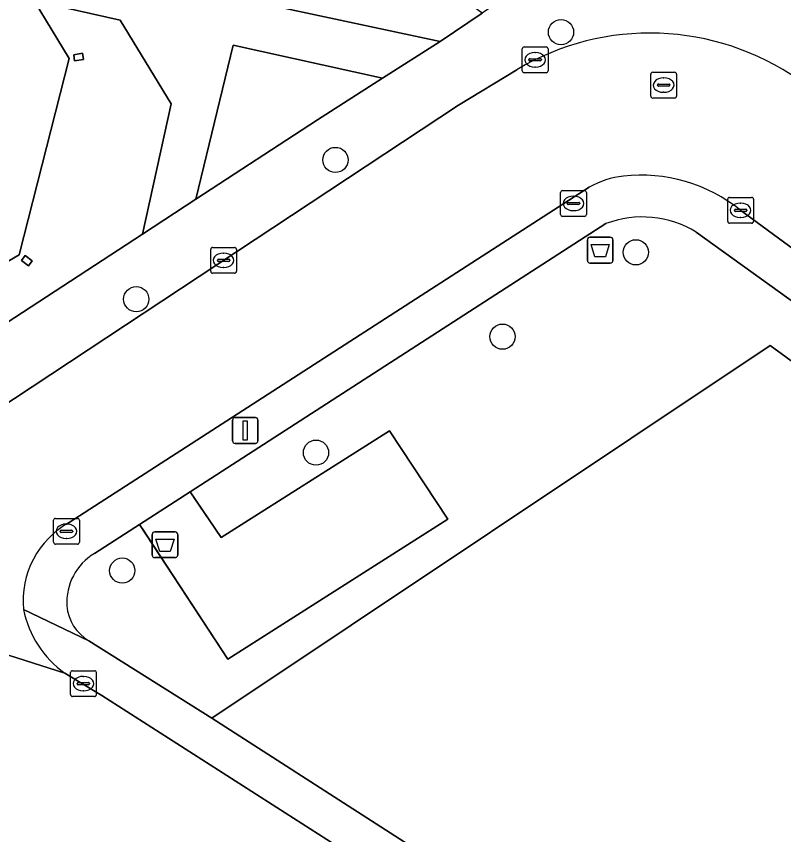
# Model space of a CAD drawing. Extents: x 160102 to 160934, y 382045 to 382923.
# Drawn here: x 160379.52 to 160409.28, y 382326.59 to 382358.34 of the extents above; entities that cross this region are included whole.
import ezdxf

# ---------------------------------------------------------------- set-up
doc = ezdxf.new("R2010")
doc.units = 0
for name, color, linetype in [('IMGEO_Afvalbak', 7, 'Continuous'), ('IMGEO_Boom', 7, 'Continuous'), ('IMGEO_Groenvoorziening', 7, 'Continuous'), ('IMGEO_Hek', 7, 'Continuous'), ('IMGEO_Kolk', 7, 'Continuous'), ('IMGEO_Lichtmast', 7, 'Continuous'), ('IMGEO_Pand', 7, 'Continuous'), ('IMGEO_Rijbaan_lokaal_open', 7, 'Continuous'), ('IMGEO_Rioolput', 7, 'Continuous'), ('IMGEO_Voetpad_open', 7, 'Continuous')]:
    doc.layers.add(name, color=color, linetype=linetype)

msp = doc.modelspace()

# ---------------------------------------------------------------- linework, layer by layer
at = {"layer": 'IMGEO_Afvalbak'}
for p, q in [((160401.764, 382349.768), (160402.554, 382349.768)), ((160402.554, 382349.768), (160401.764, 382349.768)), ((160401.664, 382348.868), (160401.664, 382349.668)), ((160401.664, 382349.668), (160401.664, 382348.868)), ((160402.654, 382349.668), (160402.654, 382348.868)), ((160402.654, 382348.868), (160402.654, 382349.668)), ((160402.554, 382348.768), (160401.764, 382348.768)), ((160401.764, 382348.768), (160402.554, 382348.768)), ((160384.884, 382338.337), (160385.674, 382338.337)), ((160385.674, 382338.337), (160384.884, 382338.337)), ((160384.784, 382337.437), (160384.784, 382338.237)), ((160384.784, 382338.237), (160384.784, 382337.437)), ((160385.774, 382338.237), (160385.774, 382337.437)), ((160385.774, 382337.437), (160385.774, 382338.237)), ((160385.674, 382337.337), (160384.884, 382337.337)), ((160384.884, 382337.337), (160385.674, 382337.337))]:
    msp.add_line(p, q, dxfattribs=at)
for points in [[(160401.807, 382349.482), (160402.511, 382349.482), (160402.362, 382349.012), (160401.956, 382349.012), (160401.807, 382349.482)], [(160384.927, 382338.051), (160385.631, 382338.051), (160385.482, 382337.581), (160385.076, 382337.581), (160384.927, 382338.051)]]:
    msp.add_lwpolyline(points, dxfattribs=at)
for centre, start, end in [((160401.764, 382349.668), 90, 180), ((160401.764, 382349.668), 90, 180), ((160402.554, 382349.668), 0, 90), ((160402.554, 382349.668), 360, 90), ((160401.764, 382348.868), 180, 270), ((160401.764, 382348.868), 180, 270), ((160402.554, 382348.868), 270, 0), ((160402.554, 382348.868), 270, 0), ((160384.884, 382338.237), 90, 180), ((160384.884, 382338.237), 90, 180), ((160385.674, 382338.237), 0, 90), ((160385.674, 382338.237), 360, 90), ((160384.884, 382337.437), 180, 270), ((160384.884, 382337.437), 180, 270), ((160385.674, 382337.437), 270, 0), ((160385.674, 382337.437), 270, 0)]:
    msp.add_arc(centre, 0.1, start, end, dxfattribs=at)
at = {"layer": 'IMGEO_Boom'}
for centre in [(160400.642, 382357.723), (160391.892, 382352.767), (160403.544, 382349.183), (160384.166, 382347.363), (160398.374, 382345.911), (160391.138, 382341.412), (160383.623, 382336.835)]:
    msp.add_circle(centre, 0.489, dxfattribs=at)
at = {"layer": 'IMGEO_Groenvoorziening'}
for points in [[(160371.662, 382377.478), (160370.489, 382375.889), (160367.539, 382372.279), (160369.523, 382371.785), (160369.814, 382372.968), (160379.422, 382370.553), (160379.216, 382369.484), (160383.012, 382368.579), (160382.586, 382366.687), (160386.574, 382360.176), (160388.523, 382359.698), (160388.373, 382358.988), (160395.957, 382357.357), (160397.583, 382358.462)], [(160380.205, 382358.935), (160381.561, 382356.703), (160379.619, 382349.085), (160372.931, 382345.171), (160371.998, 382345.43), (160371.738, 382344.497), (160372.136, 382344.347), (160368.598, 382340.564), (160367.672, 382339.562), (160368.34, 382339.404), (160368.603, 382339.576), (160384.413, 382349.893), (160385.52, 382354.945), (160383.54, 382358.195)], [(160386.481, 382351.243), (160391.201, 382354.323), (160393.722, 382355.935), (160387.93, 382357.224)], [(160381.774, 382356.614), (160381.739, 382356.851), (160382.086, 382356.903), (160382.121, 382356.666)], [(160379.991, 382348.658), (160379.711, 382348.868), (160379.854, 382349.061), (160380.134, 382348.851)], [(160437.773, 382324.41), (160408.75, 382345.566), (160387.099, 382331.11), (160425.707, 382306.276)], [(160396.248, 382338.836), (160393.995, 382342.252), (160387.461, 382338.114), (160386.254, 382339.892), (160384.291, 382338.625), (160387.721, 382333.405)]]:
    msp.add_lwpolyline(points, close=True, dxfattribs=at)
for points in [[(160402.381, 382350.297), (160386.254, 382339.892), (160387.461, 382338.114), (160393.995, 382342.252), (160396.248, 382338.836), (160387.721, 382333.405), (160384.291, 382338.625), (160382.542, 382337.5)], [(160408.75, 382345.566), (160437.773, 382324.41), (160438.839, 382326.013), (160423.126, 382337.563), (160405.89, 382349.969)], [(160382.328, 382334.109), (160387.099, 382331.11), (160408.75, 382345.566)]]:
    msp.add_lwpolyline(points, dxfattribs=at)
for centre, radius, start, end in [((160403.8, 382346.548), 4.008, 58.5805, 110.7392), ((160383.705, 382335.589), 2.237, 121.3149, 183.1703), ((160383.237, 382335.632), 1.774, 185.414, 239.1723)]:
    msp.add_arc(centre, radius, start, end, dxfattribs=at)
at = {"layer": 'IMGEO_Hek'}
msp.add_lwpolyline([(160384.404, 382338.454), (160387.721, 382333.405), (160396.248, 382338.836), (160393.995, 382342.252), (160387.461, 382338.114), (160386.388, 382339.695)], dxfattribs=at)
at = {"layer": 'IMGEO_Kolk'}
for p, q in [((160399.138, 382356.226), (160399.138, 382357.078)), ((160399.213, 382357.152), (160400.065, 382357.152)), ((160400.139, 382357.078), (160400.139, 382356.226)), ((160399.397, 382356.646), (160399.397, 382356.658)), ((160399.44, 382356.695), (160399.838, 382356.695)), ((160399.626, 382356.932), (160399.651, 382356.932)), ((160399.881, 382356.658), (160399.881, 382356.646)), ((160399.835, 382356.609), (160399.437, 382356.609)), ((160399.649, 382356.372), (160399.624, 382356.372)), ((160400.065, 382356.152), (160399.213, 382356.152)), ((160400.699, 382351.579), (160401.551, 382351.579)), ((160400.624, 382350.653), (160400.624, 382351.505)), ((160401.112, 382351.359), (160401.137, 382351.359)), ((160401.625, 382351.505), (160401.625, 382350.653)), ((160407.184, 382351.313), (160408.036, 382351.313)), ((160400.883, 382351.073), (160400.883, 382351.085)), ((160401.321, 382351.036), (160400.923, 382351.036)), ((160400.926, 382351.122), (160401.324, 382351.122)), ((160401.367, 382351.085), (160401.367, 382351.073)), ((160407.109, 382350.387), (160407.109, 382351.239)), ((160407.597, 382351.093), (160407.622, 382351.093)), ((160408.11, 382351.239), (160408.11, 382350.387)), ((160401.135, 382350.799), (160401.11, 382350.799)), ((160407.368, 382350.807), (160407.368, 382350.819)), ((160407.806, 382350.77), (160407.408, 382350.77)), ((160407.411, 382350.856), (160407.809, 382350.856)), ((160407.852, 382350.819), (160407.852, 382350.807)), ((160401.551, 382350.579), (160400.699, 382350.579)), ((160408.036, 382350.313), (160407.184, 382350.313)), ((160407.62, 382350.533), (160407.595, 382350.533)), ((160387.128, 382349.372), (160387.98, 382349.372)), ((160387.053, 382348.446), (160387.053, 382349.298)), ((160387.541, 382349.152), (160387.566, 382349.152)), ((160388.054, 382349.298), (160388.054, 382348.446)), ((160387.312, 382348.866), (160387.312, 382348.878)), ((160387.75, 382348.829), (160387.352, 382348.829)), ((160387.355, 382348.915), (160387.753, 382348.915)), ((160387.796, 382348.878), (160387.796, 382348.866)), ((160387.564, 382348.592), (160387.539, 382348.592)), ((160387.98, 382348.372), (160387.128, 382348.372)), ((160380.957, 382337.935), (160380.957, 382338.787)), ((160381.032, 382338.861), (160381.884, 382338.861)), ((160381.445, 382338.641), (160381.47, 382338.641)), ((160381.958, 382338.787), (160381.958, 382337.935)), ((160381.216, 382338.355), (160381.216, 382338.367)), ((160381.654, 382338.318), (160381.256, 382338.318)), ((160381.259, 382338.404), (160381.657, 382338.404)), ((160381.7, 382338.367), (160381.7, 382338.355)), ((160381.468, 382338.081), (160381.443, 382338.081)), ((160381.884, 382337.861), (160381.032, 382337.861)), ((160381.616, 382332.024), (160381.616, 382332.876)), ((160381.691, 382332.95), (160382.543, 382332.95)), ((160382.617, 382332.876), (160382.617, 382332.024)), ((160382.104, 382332.73), (160382.129, 382332.73)), ((160381.875, 382332.444), (160381.875, 382332.456)), ((160382.313, 382332.407), (160381.915, 382332.407)), ((160381.918, 382332.493), (160382.316, 382332.493)), ((160382.359, 382332.456), (160382.359, 382332.444)), ((160382.543, 382331.95), (160381.691, 382331.95)), ((160382.127, 382332.17), (160382.102, 382332.17))]:
    msp.add_line(p, q, dxfattribs=at)
for points in [[(160399.138, 382356.226), (160399.138, 382357.078)], [(160399.213, 382357.152), (160400.065, 382357.152)], [(160400.139, 382357.078), (160400.139, 382356.226)], [(160400.065, 382356.152), (160399.213, 382356.152)], [(160400.699, 382351.579), (160401.551, 382351.579)], [(160400.624, 382350.653), (160400.624, 382351.505)], [(160401.625, 382351.505), (160401.625, 382350.653)], [(160407.184, 382351.313), (160408.036, 382351.313)], [(160407.109, 382350.387), (160407.109, 382351.239)], [(160408.11, 382351.239), (160408.11, 382350.387)], [(160401.551, 382350.579), (160400.699, 382350.579)], [(160408.036, 382350.313), (160407.184, 382350.313)], [(160387.128, 382349.372), (160387.98, 382349.372)], [(160387.053, 382348.446), (160387.053, 382349.298)], [(160388.054, 382349.298), (160388.054, 382348.446)], [(160387.98, 382348.372), (160387.128, 382348.372)], [(160380.957, 382337.935), (160380.957, 382338.787)], [(160381.032, 382338.861), (160381.884, 382338.861)], [(160381.958, 382338.787), (160381.958, 382337.935)], [(160381.884, 382337.861), (160381.032, 382337.861)], [(160381.616, 382332.024), (160381.616, 382332.876)], [(160381.691, 382332.95), (160382.543, 382332.95)], [(160382.617, 382332.876), (160382.617, 382332.024)], [(160382.543, 382331.95), (160381.691, 382331.95)]]:
    msp.add_lwpolyline(points, dxfattribs=at)
for centre, radius, start, end in [((160399.215, 382357.076), 0.0765, 91.552, 178.448), ((160399.215, 382357.076), 0.0765, 91.552, 178.448), ((160400.063, 382357.076), 0.0765, 1.552, 88.448), ((160400.063, 382357.076), 0.0765, 1.552, 88.448), ((160399.437, 382356.655), 0.0403, 85.8775, 175.7526), ((160399.842, 382356.657), 0.0386, 1.7309, 96.639), ((160399.434, 382356.645), 0.0366, 178.938, 274.7102), ((160399.838, 382356.652), 0.043, 264.8664, 352.4533), ((160399.215, 382356.228), 0.0765, 181.552, 268.448), ((160399.215, 382356.228), 0.0765, 181.552, 268.448), ((160400.063, 382356.228), 0.0765, 271.552, 358.448), ((160400.063, 382356.228), 0.0765, 271.552, 358.448), ((160400.701, 382351.503), 0.0765, 91.552, 178.448), ((160400.701, 382351.503), 0.0765, 91.552, 178.448), ((160401.549, 382351.503), 0.0765, 1.552, 88.448), ((160401.549, 382351.503), 0.0765, 1.552, 88.448), ((160407.186, 382351.237), 0.0765, 91.552, 178.448), ((160407.186, 382351.237), 0.0765, 91.552, 178.448), ((160408.034, 382351.237), 0.0765, 1.552, 88.448), ((160408.034, 382351.237), 0.0765, 1.552, 88.448), ((160400.923, 382351.082), 0.0403, 85.8775, 175.7526), ((160400.92, 382351.072), 0.0366, 178.938, 274.7102), ((160401.324, 382351.079), 0.043, 264.8664, 352.4533), ((160401.328, 382351.084), 0.0386, 1.7309, 96.639), ((160400.701, 382350.655), 0.0765, 181.552, 268.448), ((160400.701, 382350.655), 0.0765, 181.552, 268.448), ((160401.549, 382350.655), 0.0765, 271.552, 358.448), ((160401.549, 382350.655), 0.0765, 271.552, 358.448), ((160407.408, 382350.816), 0.0403, 85.8775, 175.7526), ((160407.405, 382350.806), 0.0366, 178.938, 274.7102), ((160407.809, 382350.813), 0.043, 264.8664, 352.4533), ((160407.813, 382350.818), 0.0386, 1.7309, 96.639), ((160407.186, 382350.389), 0.0765, 181.552, 268.448), ((160407.186, 382350.389), 0.0765, 181.552, 268.448), ((160408.034, 382350.389), 0.0765, 271.552, 358.448), ((160408.034, 382350.389), 0.0765, 271.552, 358.448), ((160387.13, 382349.296), 0.0765, 91.552, 178.448), ((160387.13, 382349.296), 0.0765, 91.552, 178.448), ((160387.978, 382349.296), 0.0765, 1.552, 88.448), ((160387.978, 382349.296), 0.0765, 1.552, 88.448), ((160387.352, 382348.875), 0.0403, 85.8775, 175.7526), ((160387.349, 382348.865), 0.0366, 178.938, 274.7102), ((160387.753, 382348.872), 0.043, 264.8664, 352.4533), ((160387.757, 382348.877), 0.0386, 1.7309, 96.639), ((160387.13, 382348.448), 0.0765, 181.552, 268.448), ((160387.13, 382348.448), 0.0765, 181.552, 268.448), ((160387.978, 382348.448), 0.0765, 271.552, 358.448), ((160387.978, 382348.448), 0.0765, 271.552, 358.448), ((160381.034, 382338.785), 0.0765, 91.552, 178.448), ((160381.034, 382338.785), 0.0765, 91.552, 178.448), ((160381.882, 382338.785), 0.0765, 1.552, 88.448), ((160381.882, 382338.785), 0.0765, 1.552, 88.448), ((160381.256, 382338.364), 0.0403, 85.8775, 175.7526), ((160381.253, 382338.354), 0.0366, 178.938, 274.7102), ((160381.657, 382338.361), 0.043, 264.8664, 352.4533), ((160381.661, 382338.366), 0.0386, 1.7309, 96.639), ((160381.034, 382337.937), 0.0765, 181.552, 268.448), ((160381.034, 382337.937), 0.0765, 181.552, 268.448), ((160381.882, 382337.937), 0.0765, 271.552, 358.448), ((160381.882, 382337.937), 0.0765, 271.552, 358.448), ((160381.693, 382332.874), 0.0765, 91.552, 178.448), ((160381.693, 382332.874), 0.0765, 91.552, 178.448), ((160382.541, 382332.874), 0.0765, 1.552, 88.448), ((160382.541, 382332.874), 0.0765, 1.552, 88.448), ((160381.915, 382332.453), 0.0403, 85.8775, 175.7526), ((160381.912, 382332.443), 0.0366, 178.938, 274.7102), ((160382.316, 382332.45), 0.043, 264.8664, 352.4533), ((160382.32, 382332.455), 0.0386, 1.7309, 96.639), ((160381.693, 382332.026), 0.0765, 181.552, 268.448), ((160381.693, 382332.026), 0.0765, 181.552, 268.448), ((160382.541, 382332.026), 0.0765, 271.552, 358.448), ((160382.541, 382332.026), 0.0765, 271.552, 358.448)]:
    msp.add_arc(centre, radius, start, end, dxfattribs=at)
for centre, major_axis, ratio, start_param, end_param in [((160399.625, 382356.652), (-0.387, 0.002), 0.722429, 4.712389, 7.853982), ((160399.65, 382356.652), (-0.39, 0.002), 0.717154, 1.570796, 4.712389), ((160401.111, 382351.079), (-0.387, 0.002), 0.722429, 4.712389, 7.853982), ((160401.136, 382351.079), (-0.39, 0.002), 0.717154, 1.570796, 4.712389), ((160407.596, 382350.813), (-0.387, 0.002), 0.722429, 4.712389, 7.853982), ((160407.621, 382350.813), (-0.39, 0.002), 0.717154, 1.570796, 4.712389), ((160387.54, 382348.872), (-0.387, 0.002), 0.722429, 4.712389, 7.853982), ((160387.565, 382348.872), (-0.39, 0.002), 0.717154, 1.570796, 4.712389), ((160381.444, 382338.361), (-0.387, 0.002), 0.722429, 4.712389, 7.853982), ((160381.469, 382338.361), (-0.39, 0.002), 0.717154, 1.570796, 4.712389), ((160382.103, 382332.45), (-0.387, 0.002), 0.722429, 4.712389, 7.853982), ((160382.128, 382332.45), (-0.39, 0.002), 0.717154, 1.570796, 4.712389)]:
    msp.add_ellipse(centre, major_axis=major_axis, ratio=ratio, start_param=start_param, end_param=end_param, dxfattribs=at)
at = {"layer": 'IMGEO_Lichtmast'}
for p, q in [((160387.998, 382342.772), (160388.788, 382342.772)), ((160388.788, 382342.772), (160387.998, 382342.772)), ((160387.898, 382341.872), (160387.898, 382342.672)), ((160387.898, 382342.672), (160387.898, 382341.872)), ((160388.888, 382342.672), (160388.888, 382341.872)), ((160388.888, 382341.872), (160388.888, 382342.672)), ((160388.788, 382341.772), (160387.998, 382341.772)), ((160387.998, 382341.772), (160388.788, 382341.772))]:
    msp.add_line(p, q, dxfattribs=at)
msp.add_lwpolyline([(160388.318, 382342.647), (160388.468, 382342.647), (160388.468, 382341.897), (160388.318, 382341.897), (160388.318, 382342.647)], dxfattribs=at)
for centre, start, end in [((160387.998, 382342.672), 90, 180), ((160387.998, 382342.672), 90, 180), ((160388.788, 382342.672), 0, 90), ((160388.788, 382342.672), 360, 90), ((160387.998, 382341.872), 180, 270), ((160387.998, 382341.872), 180, 270), ((160388.788, 382341.872), 270, 0), ((160388.788, 382341.872), 270, 0)]:
    msp.add_arc(centre, 0.1, start, end, dxfattribs=at)
at = {"layer": 'IMGEO_Pand'}
for points in [[(160381.561, 382356.703), (160380.205, 382358.935), (160378.56, 382361.643), (160377.35, 382363.459), (160370.025, 382365.327), (160363.301, 382361.295), (160361.172, 382353.557), (160361.542, 382353.21), (160359.757, 382352.841), (160353.832, 382351.615), (160351.214, 382343.481), (160360.037, 382341.38), (160367.672, 382339.562), (160368.598, 382340.564), (160372.136, 382344.347), (160371.738, 382344.497), (160371.998, 382345.43), (160372.931, 382345.171), (160379.619, 382349.085)], [(160382.086, 382356.903), (160381.739, 382356.851), (160381.774, 382356.614), (160382.121, 382356.666)], [(160379.854, 382349.061), (160379.711, 382348.868), (160379.991, 382348.658), (160380.134, 382348.851)]]:
    msp.add_lwpolyline(points, close=True, dxfattribs=at)
at = {"layer": 'IMGEO_Rijbaan_lokaal_open'}
for points in [[(160398.93, 382356.267), (160396.666, 382354.888), (160372.23, 382338.751)], [(160381.565, 382338.699), (160401.74, 382351.707)], [(160407.614, 382350.811), (160457.05, 382314.494), (160460.065, 382312.299)], [(160391.886, 382326.191), (160382.828, 382331.994), (160381.398, 382332.855), (160367.385, 382337.325), (160359.259, 382338.878), (160358.478, 382332.777), (160374.104, 382326.98), (160380.469, 382324.649)], [(160367.385, 382337.325), (160381.398, 382332.855)]]:
    msp.add_lwpolyline(points, dxfattribs=at)
for centre, radius, start, end in [((160404.091, 382347.618), 10.072, 55.0181, 120.8234), ((160403.359, 382348.957), 3.191, 95.3703, 120.4809), ((160403.757, 382346.034), 6.14, 51.0828, 96.5186), ((160383.253, 382335.659), 3.478, 119.0383, 185.4222), ((160383.745, 382336.138), 4.035, 191.5479, 234.4429)]:
    msp.add_arc(centre, radius, start, end, dxfattribs=at)
at = {"layer": 'IMGEO_Rioolput'}
for p, q in [((160404.123, 382355.244), (160404.123, 382356.096)), ((160404.198, 382356.17), (160405.05, 382356.17)), ((160405.124, 382356.096), (160405.124, 382355.244)), ((160404.425, 382355.713), (160404.823, 382355.713)), ((160404.611, 382355.95), (160404.636, 382355.95)), ((160404.382, 382355.664), (160404.382, 382355.676)), ((160404.82, 382355.627), (160404.422, 382355.627)), ((160404.634, 382355.39), (160404.609, 382355.39)), ((160404.866, 382355.676), (160404.866, 382355.664)), ((160405.05, 382355.17), (160404.198, 382355.17))]:
    msp.add_line(p, q, dxfattribs=at)
for points in [[(160404.123, 382355.244), (160404.123, 382356.096)], [(160404.198, 382356.17), (160405.05, 382356.17)], [(160405.124, 382356.096), (160405.124, 382355.244)], [(160405.05, 382355.17), (160404.198, 382355.17)]]:
    msp.add_lwpolyline(points, dxfattribs=at)
for centre, radius, start, end in [((160404.2, 382356.094), 0.0765, 91.552, 178.448), ((160404.2, 382356.094), 0.0765, 91.552, 178.448), ((160405.048, 382356.094), 0.0765, 1.552, 88.448), ((160405.048, 382356.094), 0.0765, 1.552, 88.448), ((160404.422, 382355.673), 0.0403, 85.8775, 175.7526), ((160404.827, 382355.675), 0.0386, 1.7309, 96.639), ((160404.419, 382355.663), 0.0366, 178.938, 274.7102), ((160404.823, 382355.67), 0.043, 264.8664, 352.4533), ((160404.2, 382355.246), 0.0765, 181.552, 268.448), ((160404.2, 382355.246), 0.0765, 181.552, 268.448), ((160405.048, 382355.246), 0.0765, 271.552, 358.448), ((160405.048, 382355.246), 0.0765, 271.552, 358.448)]:
    msp.add_arc(centre, radius, start, end, dxfattribs=at)
for centre, major_axis, ratio, start_param, end_param in [((160404.61, 382355.67), (-0.387, 0.002), 0.722429, 4.712389, 7.853982), ((160404.635, 382355.67), (-0.39, 0.002), 0.717154, 1.570796, 4.712389)]:
    msp.add_ellipse(centre, major_axis=major_axis, ratio=ratio, start_param=start_param, end_param=end_param, dxfattribs=at)
at = {"layer": 'IMGEO_Voetpad_open'}
msp.add_lwpolyline([(160395.957, 382357.357), (160388.373, 382358.988), (160388.523, 382359.698), (160386.574, 382360.176), (160382.586, 382366.687), (160383.012, 382368.579), (160379.216, 382369.484), (160379.422, 382370.553), (160369.814, 382372.968), (160369.523, 382371.785), (160367.539, 382372.279), (160366.423, 382370.661), (160377.484, 382368.038), (160379.32, 382365.002), (160378.56, 382361.643), (160380.205, 382358.935), (160383.54, 382358.195), (160385.52, 382354.945), (160384.413, 382349.893), (160386.481, 382351.243), (160387.93, 382357.224), (160393.722, 382355.935)], close=True, dxfattribs=at)
for points in [[(160413.948, 382356.505), (160412.873, 382357.286), (160412.017, 382357.908), (160404.649, 382363.264), (160401.179, 382360.906), (160397.583, 382358.462), (160395.957, 382357.357), (160393.722, 382355.935), (160391.201, 382354.323), (160386.481, 382351.243), (160384.413, 382349.893), (160368.603, 382339.576), (160368.34, 382339.404), (160367.672, 382339.562), (160360.037, 382341.38), (160351.214, 382343.481), (160350.299, 382340.639), (160352.597, 382340.151), (160359.259, 382338.878), (160367.385, 382337.325)], [(160372.23, 382338.751), (160396.666, 382354.888), (160398.93, 382356.267)], [(160401.74, 382351.707), (160381.565, 382338.699)], [(160460.065, 382312.299), (160457.05, 382314.494), (160407.614, 382350.811)], [(160382.542, 382337.5), (160384.291, 382338.625), (160386.254, 382339.892), (160402.381, 382350.297)], [(160405.89, 382349.969), (160423.126, 382337.563), (160438.839, 382326.013), (160442.737, 382323.147), (160444.023, 382322.202), (160444.425, 382321.906), (160448.213, 382319.122), (160448.605, 382318.834), (160452.637, 382315.87), (160453.119, 382315.515), (160457.037, 382312.627), (160457.625, 382312.193), (160458.953, 382311.213), (160459.264, 382310.993)], [(160448.462, 382291.69), (160445.435, 382293.62), (160444.821, 382294.012), (160440.669, 382296.658), (160440.293, 382296.898), (160439.57, 382297.359), (160435.995, 382299.658), (160435.719, 382299.836), (160431.511, 382302.543), (160430.958, 382302.899), (160429.774, 382303.66), (160425.707, 382306.276), (160387.099, 382331.11), (160382.328, 382334.109), (160379.791, 382335.33)], [(160379.791, 382335.33), (160382.328, 382334.109)], [(160381.398, 382332.855), (160382.828, 382331.994), (160391.886, 382326.191), (160394.166, 382324.73), (160399.869, 382321.076), (160436.26, 382297.701), (160438.55, 382296.23), (160439.347, 382295.718), (160446.656, 382291.054), (160449.124, 382289.462), (160449.47, 382289.239), (160450.03, 382290.115), (160456.682, 382285.86), (160456.122, 382284.984), (160456.962, 382284.447)]]:
    msp.add_lwpolyline(points, dxfattribs=at)
for centre, radius, start, end in [((160404.091, 382347.618), 10.072, 55.0181, 120.8234), ((160403.359, 382348.957), 3.191, 95.3703, 120.4809), ((160403.757, 382346.034), 6.14, 51.0828, 96.5186), ((160403.8, 382346.548), 4.008, 58.5805, 110.7392), ((160383.253, 382335.659), 3.478, 119.0383, 185.4222), ((160383.705, 382335.589), 2.237, 121.3149, 183.1703), ((160383.237, 382335.632), 1.774, 185.414, 239.1723), ((160383.745, 382336.138), 4.035, 191.5479, 234.4429)]:
    msp.add_arc(centre, radius, start, end, dxfattribs=at)

doc.saveas('drawing.dxf')
